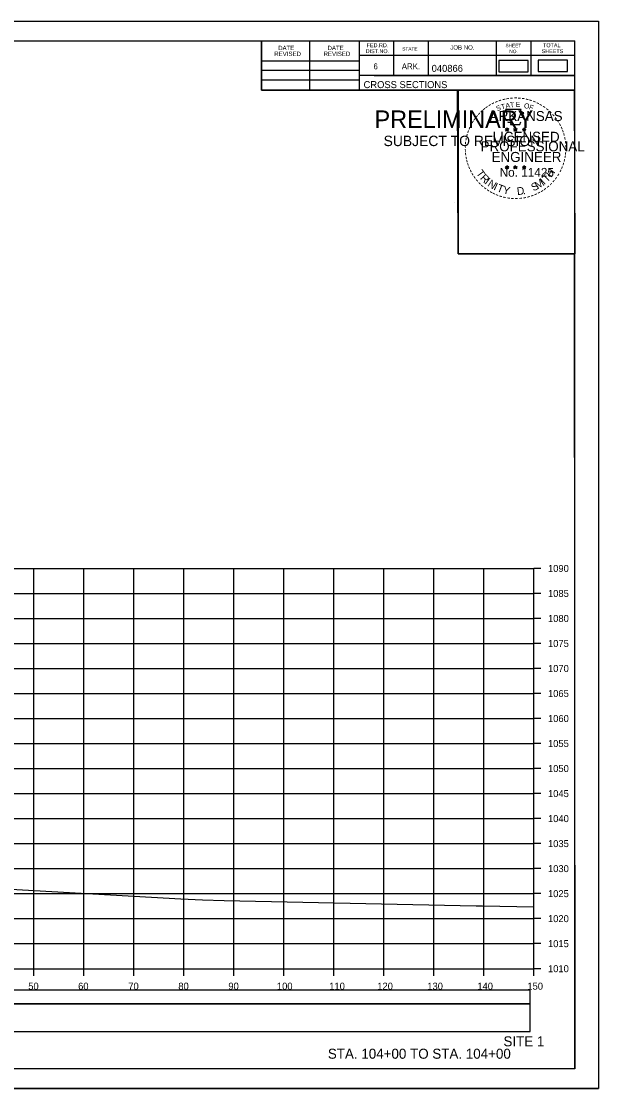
# Model space of a CAD drawing. Extents: x 1370565 to 1374448, y 301010 to 304637.
# Drawn here: x 1370782.6 to 1370898, y 301437.2 to 301650.5 of the extents above; entities that cross this region are included whole.
import ezdxf

# ---------------------------------------------------------------- set-up
doc = ezdxf.new("R2010")
doc.units = 0
for name, color, linetype in [('Default', 7, 'Continuous'), ('R_Axis', 7, 'Continuous'), ('R_Axis Annot', 7, 'Continuous'), ('R_Border', 7, 'Continuous'), ('R_Border PE', 7, 'Continuous'), ('R_Border Prem', 7, 'Continuous'), ('R_Draft', 7, 'Continuous'), ('R_Drive', 7, 'Continuous'), ('R_Exist Surface', 7, 'Continuous'), ('R_Grid', 7, 'Continuous'), ('R_No Plot', 7, 'Continuous')]:
    doc.layers.add(name, color=color, linetype=linetype)

msp = doc.modelspace()

# ---------------------------------------------------------------- linework, layer by layer
at = {"layer": 'Default'}
msp.add_lwpolyline([(1370878.02, 301640.39), (1370883.85, 301640.39), (1370883.85, 301642.7), (1370878.02, 301642.7)], close=True, dxfattribs=at)
at = {"layer": 'R_Axis'}
for p, q in [((1370885.03, 301461.15), (1370885.03, 301541.15)), ((1370886.43, 301541.15), (1370885.03, 301541.15)), ((1370886.43, 301536.15), (1370885.03, 301536.15)), ((1370886.43, 301531.15), (1370885.03, 301531.15)), ((1370886.43, 301526.15), (1370885.03, 301526.15)), ((1370886.43, 301521.15), (1370885.03, 301521.15)), ((1370886.43, 301516.15), (1370885.03, 301516.15)), ((1370886.43, 301511.15), (1370885.03, 301511.15)), ((1370886.43, 301506.15), (1370885.03, 301506.15)), ((1370886.43, 301501.15), (1370885.03, 301501.15)), ((1370886.43, 301496.15), (1370885.03, 301496.15)), ((1370886.43, 301491.15), (1370885.03, 301491.15)), ((1370886.43, 301486.15), (1370885.03, 301486.15)), ((1370886.43, 301481.15), (1370885.03, 301481.15)), ((1370886.43, 301476.15), (1370885.03, 301476.15)), ((1370886.43, 301471.15), (1370885.03, 301471.15)), ((1370886.43, 301466.15), (1370885.03, 301466.15)), ((1370585.03, 301461.15), (1370885.03, 301461.15)), ((1370785.03, 301459.75), (1370785.03, 301461.15)), ((1370795.03, 301459.75), (1370795.03, 301461.15)), ((1370805.03, 301459.75), (1370805.03, 301461.15)), ((1370815.03, 301459.75), (1370815.03, 301461.15)), ((1370825.03, 301459.75), (1370825.03, 301461.15)), ((1370835.03, 301459.75), (1370835.03, 301461.15)), ((1370845.03, 301459.75), (1370845.03, 301461.15)), ((1370855.03, 301459.75), (1370855.03, 301461.15)), ((1370865.03, 301459.75), (1370865.03, 301461.15)), ((1370875.03, 301459.75), (1370875.03, 301461.15)), ((1370885.03, 301459.75), (1370885.03, 301461.15)), ((1370886.43, 301461.15), (1370885.03, 301461.15))]:
    msp.add_line(p, q, dxfattribs=at)
at = {"layer": 'R_Border'}
for p, q in [((1370577.03, 301646.61), (1370893.21, 301646.61)), ((1370830.57, 301636.73), (1370830.57, 301646.61)), ((1370840.25, 301636.73), (1370840.25, 301646.61)), ((1370850.11, 301646.61), (1370850.11, 301636.73)), ((1370856.95, 301646.61), (1370856.95, 301639.67)), ((1370863.89, 301646.61), (1370863.89, 301639.67)), ((1370877.47, 301646.61), (1370877.47, 301639.67)), ((1370884.41, 301646.61), (1370884.41, 301639.67)), ((1370893.21, 301441.15), (1370893.21, 301646.61)), ((1370830.57, 301642.59), (1370850.11, 301642.59)), ((1370893.21, 301643.67), (1370850.11, 301643.67)), ((1370893.21, 301643.69), (1370893.21, 301643.69)), ((1370830.57, 301640.73), (1370850.11, 301640.73)), ((1370830.57, 301638.79), (1370850.11, 301638.79)), ((1370893.21, 301639.67), (1370850.11, 301639.67)), ((1370853.07, 301639.67), (1370893.21, 301639.67)), ((1370893.21, 301636.73), (1370830.57, 301636.73)), ((1370893.21, 301441.15), (1370577.03, 301441.15))]:
    msp.add_line(p, q, dxfattribs=at)
at = {"layer": 'R_Border PE'}
for p, q in [((1370879.29, 301628.99), (1370879.64, 301628.88)), ((1370879.29, 301628.99), (1370879.54, 301628.94)), ((1370879.29, 301628.99), (1370879.53, 301628.86)), ((1370879.42, 301628.58), (1370879.64, 301628.88)), ((1370879.42, 301628.58), (1370879.55, 301628.82)), ((1370879.42, 301628.58), (1370879.64, 301628.8)), ((1370879.64, 301629.24), (1370879.6, 301628.99)), ((1370879.64, 301628.88), (1370879.64, 301629.24)), ((1370879.64, 301629.24), (1370879.69, 301628.99)), ((1370879.99, 301628.99), (1370879.64, 301628.88)), ((1370879.85, 301628.58), (1370879.64, 301628.88)), ((1370879.85, 301628.58), (1370879.64, 301628.79)), ((1370879.99, 301628.99), (1370879.7, 301628.94)), ((1370879.85, 301628.58), (1370879.72, 301628.87)), ((1370879.99, 301628.99), (1370879.78, 301628.88)), ((1370880.96, 301628.99), (1370881.31, 301628.88)), ((1370880.96, 301628.99), (1370881.21, 301628.94)), ((1370880.96, 301628.99), (1370881.2, 301628.86)), ((1370881.09, 301628.58), (1370881.31, 301628.88)), ((1370881.09, 301628.58), (1370881.22, 301628.82)), ((1370881.09, 301628.58), (1370881.31, 301628.8)), ((1370881.31, 301629.24), (1370881.27, 301628.99)), ((1370881.31, 301628.88), (1370881.31, 301629.24)), ((1370881.31, 301629.24), (1370881.36, 301628.99)), ((1370881.66, 301628.99), (1370881.31, 301628.88)), ((1370881.52, 301628.58), (1370881.31, 301628.88)), ((1370881.52, 301628.58), (1370881.31, 301628.79)), ((1370881.66, 301628.99), (1370881.37, 301628.94)), ((1370881.52, 301628.58), (1370881.39, 301628.87)), ((1370881.66, 301628.99), (1370881.45, 301628.88)), ((1370882.72, 301628.97), (1370883.07, 301628.86)), ((1370882.72, 301628.97), (1370882.98, 301628.93)), ((1370882.72, 301628.97), (1370882.96, 301628.85)), ((1370882.86, 301628.57), (1370883.07, 301628.86)), ((1370882.86, 301628.57), (1370882.98, 301628.81)), ((1370882.86, 301628.57), (1370883.07, 301628.78)), ((1370883.07, 301629.23), (1370883.03, 301628.98)), ((1370883.07, 301628.86), (1370883.07, 301629.23)), ((1370883.07, 301629.23), (1370883.12, 301628.98)), ((1370883.42, 301628.97), (1370883.07, 301628.86)), ((1370883.29, 301628.57), (1370883.07, 301628.86)), ((1370883.29, 301628.57), (1370883.07, 301628.78)), ((1370883.42, 301628.97), (1370883.13, 301628.93)), ((1370883.29, 301628.57), (1370883.15, 301628.86)), ((1370883.42, 301628.97), (1370883.22, 301628.87)), ((1370879.29, 301621.41), (1370879.64, 301621.3)), ((1370879.29, 301621.41), (1370879.54, 301621.37)), ((1370879.29, 301621.41), (1370879.52, 301621.29)), ((1370879.42, 301621.01), (1370879.64, 301621.3)), ((1370879.42, 301621.01), (1370879.55, 301621.25)), ((1370879.42, 301621.01), (1370879.63, 301621.22)), ((1370879.64, 301621.67), (1370879.59, 301621.42)), ((1370879.85, 301621.01), (1370879.63, 301621.22)), ((1370879.64, 301621.3), (1370879.64, 301621.67)), ((1370879.64, 301621.67), (1370879.68, 301621.42)), ((1370879.98, 301621.41), (1370879.64, 301621.3)), ((1370879.85, 301621.01), (1370879.64, 301621.3)), ((1370879.98, 301621.41), (1370879.7, 301621.36)), ((1370879.85, 301621.01), (1370879.71, 301621.3)), ((1370879.98, 301621.41), (1370879.78, 301621.31)), ((1370880.96, 301621.41), (1370881.3, 301621.3)), ((1370880.96, 301621.41), (1370881.21, 301621.37)), ((1370880.96, 301621.41), (1370881.19, 301621.29)), ((1370881.09, 301621.01), (1370881.3, 301621.3)), ((1370881.09, 301621.01), (1370881.21, 301621.25)), ((1370881.09, 301621.01), (1370881.3, 301621.22)), ((1370881.3, 301621.67), (1370881.26, 301621.42)), ((1370881.3, 301621.3), (1370881.3, 301621.67)), ((1370881.3, 301621.67), (1370881.35, 301621.42)), ((1370881.65, 301621.41), (1370881.3, 301621.3)), ((1370881.52, 301621.01), (1370881.3, 301621.3)), ((1370881.52, 301621.01), (1370881.3, 301621.22)), ((1370881.65, 301621.41), (1370881.37, 301621.36)), ((1370881.52, 301621.01), (1370881.38, 301621.3)), ((1370881.65, 301621.41), (1370881.45, 301621.31)), ((1370882.72, 301621.4), (1370883.07, 301621.29)), ((1370882.72, 301621.4), (1370882.98, 301621.36)), ((1370882.72, 301621.4), (1370882.96, 301621.28)), ((1370882.86, 301621), (1370883.07, 301621.29)), ((1370882.86, 301621), (1370882.98, 301621.24)), ((1370882.86, 301621), (1370883.07, 301621.21)), ((1370883.07, 301621.66), (1370883.03, 301621.41)), ((1370883.07, 301621.29), (1370883.07, 301621.66)), ((1370883.07, 301621.66), (1370883.12, 301621.41)), ((1370883.42, 301621.4), (1370883.07, 301621.29)), ((1370883.28, 301621), (1370883.07, 301621.29)), ((1370883.28, 301621), (1370883.07, 301621.21)), ((1370883.42, 301621.4), (1370883.13, 301621.35)), ((1370883.28, 301621), (1370883.15, 301621.29)), ((1370883.42, 301621.4), (1370883.21, 301621.3))]:
    msp.add_line(p, q, dxfattribs=at)
for points in [[(1370879.33, 301632.86), (1370879.6, 301632.04)], [(1370882.84, 301631.94), (1370882.98, 301632.23), (1370882.3, 301632.2), (1370882.45, 301632.86), (1370879.33, 301632.86)], [(1370879.82, 301630.44), (1370879.82, 301630.35), (1370880.39, 301630.34), (1370880.33, 301629.86), (1370882.2, 301629.86), (1370882.4, 301630.4)], [(1370879.64, 301629.24), (1370879.85, 301628.58), (1370879.29, 301628.99), (1370879.99, 301628.99), (1370879.42, 301628.58), (1370879.64, 301629.24)], [(1370881.31, 301629.24), (1370881.52, 301628.58), (1370880.96, 301628.99), (1370881.66, 301628.99), (1370881.09, 301628.58), (1370881.31, 301629.24)], [(1370883.07, 301629.23), (1370883.29, 301628.57), (1370882.72, 301628.97), (1370883.42, 301628.97), (1370882.86, 301628.57), (1370883.07, 301629.23)], [(1370879.64, 301621.67), (1370879.85, 301621.01), (1370879.29, 301621.41), (1370879.98, 301621.41), (1370879.42, 301621.01), (1370879.64, 301621.67)], [(1370881.3, 301621.67), (1370881.52, 301621.01), (1370880.96, 301621.41), (1370881.65, 301621.41), (1370881.09, 301621.01), (1370881.3, 301621.67)], [(1370883.07, 301621.66), (1370883.28, 301621), (1370882.72, 301621.4), (1370883.42, 301621.4), (1370882.86, 301621), (1370883.07, 301621.66)]]:
    msp.add_lwpolyline(points, dxfattribs=at)
for centre, radius in [((1370879.64, 301628.88), 0.172), ((1370879.64, 301628.88), 0.145), ((1370879.64, 301628.88), 0.116), ((1370879.64, 301628.88), 0.0991), ((1370879.64, 301628.88), 0.0747), ((1370879.64, 301628.88), 0.0495), ((1370879.64, 301628.88), 0.0296), ((1370881.31, 301628.88), 0.172), ((1370881.31, 301628.88), 0.145), ((1370881.31, 301628.88), 0.116), ((1370881.31, 301628.88), 0.0991), ((1370881.31, 301628.88), 0.0747), ((1370881.31, 301628.88), 0.0495), ((1370881.31, 301628.88), 0.0296), ((1370883.07, 301628.86), 0.172), ((1370883.07, 301628.86), 0.145), ((1370883.07, 301628.86), 0.116), ((1370883.07, 301628.86), 0.0991), ((1370883.07, 301628.86), 0.0747), ((1370883.07, 301628.86), 0.0495), ((1370883.07, 301628.86), 0.0296), ((1370879.63, 301621.3), 0.172), ((1370879.63, 301621.3), 0.145), ((1370879.63, 301621.3), 0.116), ((1370879.63, 301621.3), 0.0991), ((1370879.63, 301621.3), 0.0747), ((1370879.63, 301621.3), 0.0495), ((1370879.63, 301621.3), 0.0296), ((1370881.3, 301621.3), 0.172), ((1370881.3, 301621.3), 0.145), ((1370881.3, 301621.3), 0.116), ((1370881.3, 301621.3), 0.0991), ((1370881.3, 301621.3), 0.0747), ((1370881.3, 301621.3), 0.0495), ((1370881.3, 301621.3), 0.0296), ((1370883.07, 301621.29), 0.172), ((1370883.07, 301621.29), 0.145), ((1370883.07, 301621.29), 0.116), ((1370883.07, 301621.29), 0.0991), ((1370883.07, 301621.29), 0.0747), ((1370883.07, 301621.29), 0.0495), ((1370883.07, 301621.29), 0.0296)]:
    msp.add_circle(centre, radius, dxfattribs=at)
at = {"layer": 'R_Drive'}
for points in [[(1370885.89, 301640.46), (1370891.72, 301640.46), (1370891.72, 301642.77), (1370885.89, 301642.77)], [(1370585.82, 301454.14), (1370884.24, 301454.14), (1370884.24, 301456.84), (1370585.82, 301456.84)], [(1370585.82, 301448.61), (1370884.24, 301448.61), (1370884.24, 301454.14), (1370585.82, 301454.14)]]:
    msp.add_lwpolyline(points, close=True, dxfattribs=at)
at = {"layer": 'R_Exist Surface'}
msp.add_lwpolyline([(1370774.5, 301477.35), (1370814.43, 301475.14), (1370818.77, 301474.89), (1370823.11, 301474.8), (1370870.29, 301473.8), (1370873.46, 301473.74), (1370874.72, 301473.74), (1370878.21, 301473.66), (1370885.03, 301473.53)], dxfattribs=at)
at = {"layer": 'R_Grid'}
for p, q in [((1370585.03, 301541.15), (1370885.03, 301541.15)), ((1370785.03, 301461.15), (1370785.03, 301541.15)), ((1370795.03, 301461.15), (1370795.03, 301541.15)), ((1370805.03, 301461.15), (1370805.03, 301541.15)), ((1370815.03, 301461.15), (1370815.03, 301541.15)), ((1370825.03, 301461.15), (1370825.03, 301541.15)), ((1370835.03, 301461.15), (1370835.03, 301541.15)), ((1370845.03, 301461.15), (1370845.03, 301541.15)), ((1370855.03, 301461.15), (1370855.03, 301541.15)), ((1370865.03, 301461.15), (1370865.03, 301541.15)), ((1370875.03, 301461.15), (1370875.03, 301541.15)), ((1370885.03, 301461.15), (1370885.03, 301541.15)), ((1370585.03, 301536.15), (1370885.03, 301536.15)), ((1370585.03, 301531.15), (1370885.03, 301531.15)), ((1370585.03, 301526.15), (1370885.03, 301526.15)), ((1370585.03, 301521.15), (1370885.03, 301521.15)), ((1370585.03, 301516.15), (1370885.03, 301516.15)), ((1370585.03, 301511.15), (1370885.03, 301511.15)), ((1370585.03, 301506.15), (1370885.03, 301506.15)), ((1370585.03, 301501.15), (1370885.03, 301501.15)), ((1370585.03, 301496.15), (1370885.03, 301496.15)), ((1370585.03, 301491.15), (1370885.03, 301491.15)), ((1370585.03, 301486.15), (1370885.03, 301486.15)), ((1370585.03, 301481.15), (1370885.03, 301481.15)), ((1370585.03, 301476.15), (1370885.03, 301476.15)), ((1370585.03, 301471.15), (1370885.03, 301471.15)), ((1370585.03, 301466.15), (1370885.03, 301466.15)), ((1370585.03, 301461.15), (1370885.03, 301461.15))]:
    msp.add_line(p, q, dxfattribs=at)
at = {"layer": 'R_No Plot'}
for p, q in [((1370564.63, 301650.51), (1370897.96, 301650.51)), ((1370869.24, 301614.28), (1370869.24, 301614.28)), ((1370564.63, 301437.17), (1370897.96, 301437.17))]:
    msp.add_line(p, q, dxfattribs=at)
for points in [[(1370564.62, 301650.51), (1370897.96, 301650.51), (1370897.96, 301437.17), (1370564.62, 301437.17)], [(1370810.95, 301646.61), (1370830.57, 301646.61), (1370830.57, 301636.73), (1370846.68, 301636.73), (1370869.88, 301636.73), (1370869.88, 301604.06), (1370893.09, 301604.06), (1370893.21, 301441.15), (1370577.03, 301441.15), (1370577.03, 301646.61)], [(1370869.74, 301636.73), (1370893.09, 301636.73), (1370893.23, 301604.06), (1370869.88, 301604.06)]]:
    msp.add_lwpolyline(points, close=True, dxfattribs=at)

# ---------------------------------------------------------------- texts
at = {"layer": 'R_Axis Annot'}
for s, p in [('1090', (1370887.83, 301540.45)), ('1085', (1370887.83, 301535.45)), ('1080', (1370887.83, 301530.45)), ('1075', (1370887.83, 301525.45)), ('1070', (1370887.83, 301520.45)), ('1065', (1370887.83, 301515.45)), ('1060', (1370887.83, 301510.45)), ('1055', (1370887.83, 301505.45)), ('1050', (1370887.83, 301500.45)), ('1045', (1370887.83, 301495.45)), ('1040', (1370887.83, 301490.45)), ('1035', (1370887.83, 301485.45)), ('1030', (1370887.83, 301480.45)), ('1025', (1370887.83, 301475.45)), ('1020', (1370887.83, 301470.45)), ('1015', (1370887.83, 301465.45)), ('1010', (1370887.83, 301460.45)), ('50', (1370783.94, 301456.95)), ('60', (1370793.91, 301456.95)), ('70', (1370803.94, 301456.95)), ('80', (1370813.94, 301456.95)), ('90', (1370823.94, 301456.95)), ('100', (1370833.65, 301456.95)), ('110', (1370844.11, 301456.95)), ('120', (1370853.71, 301456.95)), ('130', (1370863.71, 301456.95)), ('140', (1370873.71, 301456.95)), ('150', (1370883.71, 301456.95))]:
    msp.add_text(s, height=1.4, dxfattribs=at).set_placement(p)
at = {"layer": 'R_Border'}
for s, height, p in [('REVISED', 0.879, (1370833.12, 301643.57)), ('DATE', 0.879, (1370833.9, 301644.75)), ('REVISED', 0.879, (1370842.98, 301643.57)), ('DATE', 0.879, (1370843.76, 301644.75)), ('DIST.NO.', 0.782, (1370851.39, 301644.15)), ('FED.RD.', 0.782, (1370851.59, 301645.33)), ('STATE', 0.684, (1370858.71, 301644.65)), ('JOB NO.', 0.879, (1370868.29, 301644.85)), ('SHEET', 0.684, (1370879.33, 301645.33)), ('NO.', 0.684, (1370880.11, 301644.15)), ('SHEETS', 0.782, (1370886.57, 301644.15)), ('TOTAL', 0.782, (1370886.85, 301645.33)), ('6', 1.17, (1370852.95, 301640.93)), ('ARK.', 1.172, (1370858.61, 301640.93)), ('040866', 1.4, (1370864.58, 301640.41)), ('CROSS SECTIONS', 1.4, (1370850.97, 301637.16))]:
    msp.add_text(s, height=height, rotation=360, dxfattribs=at).set_placement(p)
at = {"layer": 'R_Border PE'}
for s, height, rotation, p in [('-', 1.6, 34.0636, (1370876.22, 301633.04)), ('-', 1.6, 28.7918, (1370876.81, 301633.41)), ('-', 1.6, 24.3072, (1370877.45, 301633.72)), ('-', 1.6, 19.1761, (1370878.08, 301633.99)), ('T', 1, 16.4036, (1370878.6, 301632.87)), ('-', 1.6, 13.6301, (1370878.83, 301634.23)), ('A', 1, 11.2132, (1370879.43, 301633.12)), ('-', 1.6, 10.2193, (1370879.51, 301634.39)), ('T', 1, 6.0228, (1370880.28, 301633.29)), ('-', 1.6, 5.8968, (1370880.24, 301634.5)), ('-', 1.6, 0.1862, (1370881.01, 301634.58)), ('E', 1, 0.8323, (1370881.38, 301633.4)), ('-', 1.6, 357.743, (1370881.73, 301634.56)), ('-', 1.6, 352.1617, (1370882.48, 301634.51)), ('O', 1, 350.4515, (1370882.98, 301633.19)), ('-', 1.6, 347.2049, (1370883.19, 301634.39)), ('F', 1, 340.0707, (1370883.94, 301632.96)), ('-', 1.6, 342.3362, (1370883.83, 301634.24)), ('-', 1.6, 337.8551, (1370884.56, 301634.02)), ('-', 1.6, 334.1211, (1370885.2, 301633.74)), ('-', 1.6, 329.6409, (1370885.77, 301633.46)), ('-', 1.6, 50.6142, (1370873.88, 301630.88)), ('-', 1.6, 48.423, (1370874.28, 301631.37)), ('-', 1.6, 42.9622, (1370874.73, 301631.85)), ('-', 1.6, 38.9507, (1370875.16, 301632.26)), ('-', 1.6, 36.2317, (1370875.64, 301632.64)), ('ARKANSAS', 2, 360, (1370876.18, 301630.58)), ('S', 1, 21.594, (1370877.69, 301632.54)), ('-', 1.6, 325.8627, (1370886.42, 301633.1)), ('-', 1.6, 320.5297, (1370887.03, 301632.67)), ('-', 1.6, 315.5786, (1370887.63, 301632.19)), ('-', 1.6, 309.8797, (1370888.2, 301631.64)), ('-', 1.6, 62.8713, (1370872.83, 301629.17)), ('-', 1.6, 58.0706, (1370873.14, 301629.79)), ('-', 1.6, 54.2325, (1370873.46, 301630.31)), ('-', 1.6, 306.6522, (1370888.72, 301631.03)), ('-', 1.4, 303.6753, (1370889.21, 301630.47)), ('-', 1.6, 299.6684, (1370889.53, 301629.86)), ('-', 1.6, 75.461, (1370872.15, 301627.22)), ('-', 1.6, 72.3945, (1370872.35, 301627.93)), ('-', 1.6, 67.7743, (1370872.57, 301628.56)), ('LICENSED', 2, 360, (1370876.78, 301626.43)), ('DWB', 0.01, 360, (1370879.63, 301628.87)), ('DWB', 0.01, 360, (1370881.3, 301628.87)), ('DWB', 0.01, 360, (1370883.06, 301628.86)), ('-', 1.6, 294.6628, (1370889.85, 301629.25)), ('-', 1.6, 290.5728, (1370890.11, 301628.67)), ('-', 1.6, 285.1233, (1370890.34, 301628.09)), ('-', 1.6, 280.5493, (1370890.54, 301627.35)), ('-', 1.6, 89.0622, (1370871.92, 301625.11)), ('-', 1.6, 85.1863, (1370871.94, 301625.81)), ('-', 1.6, 81.2013, (1370872.02, 301626.51)), ('PROFESSIONAL', 2, 360, (1370874.36, 301624.52)), ('-', 1.6, 276.5962, (1370890.7, 301626.58)), ('-', 1.6, 274.3301, (1370890.76, 301625.86)), ('-', 1.6, 94.1959, (1370871.95, 301624.39)), ('-', 1.6, 98.9479, (1370872.03, 301623.72)), ('-', 1.6, 101.7149, (1370872.16, 301622.99)), ('ENGINEER', 2, 360, (1370876.55, 301622.4)), ('-', 1.6, 260.9953, (1370890.71, 301623.91)), ('-', 1.6, 263.5172, (1370890.78, 301624.56)), ('-', 1.6, 269.9407, (1370890.8, 301625.23)), ('-', 1.6, 105.4578, (1370872.32, 301622.39)), ('-', 1.6, 109.0874, (1370872.54, 301621.76)), ('-', 1.6, 114.0643, (1370872.79, 301621.17)), ('T', 1.54, 306.0406, (1370873.4, 301620.14)), ('No. 11425', 1.757, 360, (1370878.17, 301619.45)), ('DWB', 0.01, 360, (1370879.62, 301621.3)), ('DWB', 0.01, 360, (1370881.29, 301621.3)), ('DWB', 0.01, 360, (1370883.06, 301621.29)), ('H', 1.54, 54.6088, (1370888.52, 301619.18)), ('-', 1.6, 247.8887, (1370890.19, 301621.84)), ('-', 1.6, 252.8681, (1370890.42, 301622.51)), ('-', 1.6, 255.7626, (1370890.6, 301623.23)), ('-', 1.6, 115.7289, (1370873.1, 301620.55)), ('-', 1.6, 120.4471, (1370873.45, 301619.96)), ('-', 1.6, 125.8934, (1370873.86, 301619.4)), ('-', 1.6, 130.7181, (1370874.32, 301618.85)), ('R', 1.54, 314.005, (1370874.16, 301619.09)), ('I', 1.54, 321.9694, (1370875.06, 301618.16)), ('N', 1.54, 326.5002, (1370875.63, 301617.69)), ('M', 1.54, 32.6563, (1370885.78, 301616.91)), ('I', 1.54, 42.1136, (1370887.06, 301617.76)), ('T', 1.54, 46.6444, (1370887.63, 301618.23)), ('-', 1.6, 233.8452, (1370889.13, 301619.8)), ('-', 1.6, 239.0712, (1370889.54, 301620.45)), ('-', 1.6, 244.6197, (1370889.93, 301621.21)), ('-', 1.6, 134.2238, (1370874.84, 301618.3)), ('-', 1.6, 138.9338, (1370875.36, 301617.84)), ('-', 1.6, 144.6463, (1370875.92, 301617.43)), ('-', 1.6, 148.0898, (1370876.48, 301617.06)), ('I', 1.54, 335.3603, (1370876.83, 301616.9)), ('T', 1.54, 339.8912, (1370877.49, 301616.58)), ('Y', 1.54, 347.8556, (1370878.71, 301616.13)), ('D', 1.54, 6.3969, (1370881.7, 301615.77)), ('S', 1.54, 26.9312, (1370884.94, 301616.5)), ('-', 1.6, 212.2491, (1370886.62, 301617.3)), ('-', 1.6, 215.7363, (1370887.15, 301617.69)), ('-', 1.6, 221.0851, (1370887.7, 301618.16)), ('-', 1.6, 225.7653, (1370888.23, 301618.67)), ('-', 1.6, 231.2538, (1370888.7, 301619.24)), ('-', 1.6, 151.5704, (1370877.06, 301616.74)), ('-', 1.6, 154.6002, (1370877.58, 301616.49)), ('-', 1.6, 158.5612, (1370878.2, 301616.24)), ('-', 1.6, 162.7983, (1370878.89, 301616.02)), ('-', 1.6, 167.5555, (1370879.6, 301615.86)), ('-', 1.6, 173.1155, (1370880.38, 301615.75)), ('-', 1.6, 176.5183, (1370881.12, 301615.7)), ('-', 1.6, 181.5918, (1370881.87, 301615.72)), ('-', 1.6, 185.8167, (1370882.68, 301615.79)), ('-', 1.6, 191.2858, (1370883.41, 301615.92)), ('.', 1.54, 13.7642, (1370882.89, 301615.9)), ('-', 1.6, 195.4743, (1370884.14, 301616.12)), ('-', 1.6, 200.7184, (1370884.82, 301616.37)), ('-', 1.6, 204.2516, (1370885.44, 301616.64)), ('-', 1.6, 207.3568, (1370886.06, 301616.96))]:
    msp.add_text(s, height=height, rotation=rotation, dxfattribs=at).set_placement(p)
at = {"layer": 'R_Border Prem'}
for s, height, p in [('PRELIMINARY', 3.5, (1370853.16, 301629.19)), ('DWB', 0.01, (1370853.9, 301631.04)), ('SUBJECT TO REVISION', 2.0751, (1370854.97, 301625.57))]:
    msp.add_text(s, height=height, rotation=360, dxfattribs=at).set_placement(p)
at = {"layer": 'R_Draft'}
for s, p in [('SITE 1', (1370878.93, 301445.63)), ('STA. 104+00 TO STA. 104+00', (1370843.83, 301443.15))]:
    msp.add_text(s, height=2, dxfattribs=at).set_placement(p)

doc.saveas('drawing.dxf')
